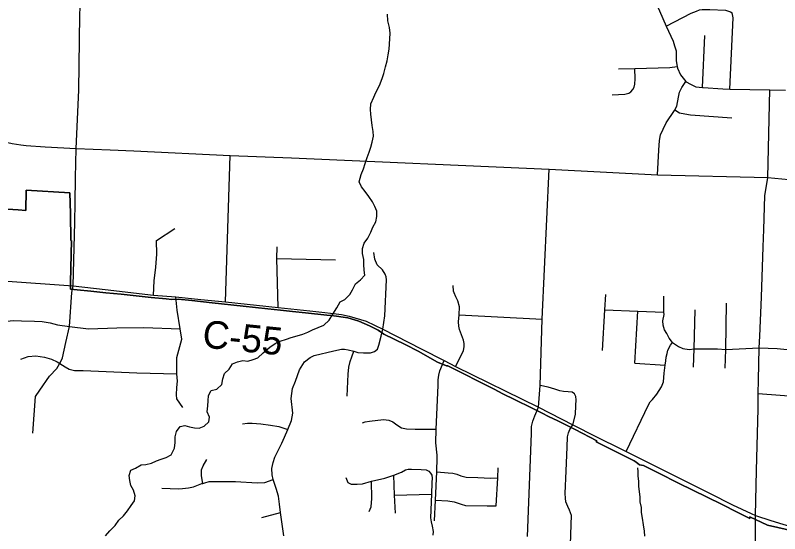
# Model space of a CAD drawing. Extents: x 114843 to 284848, y 317643 to 566895.
# Drawn here: x 179255 to 187560, y 420166 to 425802 of the extents above; entities that cross this region are included whole.
import ezdxf

# ---------------------------------------------------------------- set-up
doc = ezdxf.new("R2010")
doc.units = 0
for name, color, linetype in [('GM_X_City_Street', 7, 'Continuous'), ('GM_X_Corporation', 7, 'Continuous'), ('GM_X_County_Road', 7, 'Continuous'), ('GM_X_County_Road_Text', 7, 'Continuous'), ('GM_X_Minor_River', 7, 'Continuous'), ('GM_X_Township_Road', 7, 'Continuous')]:
    doc.layers.add(name, color=color, linetype=linetype)

msp = doc.modelspace()

# ---------------------------------------------------------------- linework, layer by layer
at = {"layer": 'GM_X_City_Street'}
for p, q in [((186721, 425016.3), (186745.8, 425582.4)), ((187430.9, 424036.7), (187453.2, 424989.8)), ((179911, 424034.2), (179916, 424353.6)), ((179884.6, 422859.6), (179901.7, 423554.4)), ((186974.9, 422170.3), (186983.6, 422672.4)), ((184078.8, 422544.6), (184980.3, 422498.9)), ((185984.7, 422021.9), (186017.8, 422587.2)), ((186632.4, 422174.7), (186642.4, 422600)), ((186622.4, 421976.7), (186632.4, 422174.7)), ((186966.1, 421964.9), (186974.9, 422170.3)), ((185984.7, 422021.9), (186316.7, 421998.2)), ((187327.5, 421689.4), (188124.9, 421627.9)), ((183375.5, 420585.6), (183777.1, 420595.5)), ((181933.9, 420342.6), (182135.5, 420396.2)), ((187297.5, 420263), (187297.3, 420316))]:
    msp.add_line(p, q, dxfattribs=at)
for points in [[(179916, 424353.6), (179947.5, 424987.7), (179957.8, 425802.7), (179970.1, 426156.1), (179984.9, 426579.3), (179988.8, 426689.2), (180007.7, 427010.1), (180035.9, 427509.6)], [(186193.5, 425994), (186325.9, 425684.3), (186401.3, 425522.1), (186418.7, 425469.8), (186434.1, 425415.5), (186434.8, 425307.3), (186446.8, 425243.5), (186449.9, 425226.9), (186481, 425154.4), (186539.9, 425082.7), (186544.1, 425077.5), (186591.8, 425053), (186649.5, 425024.3), (186721, 425016.3), (186729.3, 425015.4), (186941, 425001), (187018.9, 424999.3), (187453.2, 424989.8), (187621.3, 424986.1)], [(186325.9, 425684.3), (186598.7, 425824.6), (186654.9, 425848), (186689.1, 425859.7), (186719.1, 425865.3), (186801, 425864.4), (186970.9, 425856.6), (187026.6, 425839.9), (187044.5, 425827.7)], [(187018.9, 424999.3), (187053.9, 425775.5), (187044.5, 425827.7)], [(185739, 424938.1), (185879, 424944.6), (185921.1, 424954.1), (185943.2, 424969.9), (185963.5, 424995.8), (185977.8, 425021.7), (185986.2, 425053.7), (185990.8, 425109.7), (185986.1, 425224.3)], [(185810.2, 425219.9), (185986.1, 425224.3), (186366, 425233.9), (186446.8, 425243.5)], [(186231, 424067), (186247.8, 424335.2), (186253, 424439.3), (186263.7, 424501.4), (186292.4, 424565.2), (186327.1, 424631), (186418.6, 424766.2), (186422.4, 424773.3), (186443.1, 424812.1), (186462.3, 424912.1), (186472.9, 424966.1), (186495.5, 425018), (186539.9, 425082.7)], [(186422.4, 424773.3), (186472.3, 424739.6), (186530.1, 424728.9), (186592, 424718.2), (187041.4, 424687.2)], [(184941.2, 421542.7), (184957.5, 421778.6), (184980.3, 422498.9), (185054.3, 424128.6)], [(179901.7, 423554.4), (179906.8, 423762.8), (179911, 424034.2)], [(187326, 421578.2), (187327.5, 421689.4), (187329, 421835.2), (187336.9, 422186.8), (187343, 422311.9), (187361.6, 422738.3), (187379.3, 423286.2), (187385.8, 423472), (187397.9, 423839.3), (187430.9, 424036.7)], [(180755.5, 422759.1), (180762.6, 422914.1), (180782.1, 423064.1), (180791.3, 423205.8), (180790.2, 423353.6), (180990.4, 423482.3)], [(183249.7, 422390), (183270.9, 422534.8), (183289.4, 422927.1), (183283.6, 422957.9), (183273.2, 422988.4), (183246.3, 423033.2), (183186.6, 423089.9), (183159.7, 423148.9), (183151, 423222.4)], [(179446.8, 421259.7), (179474.3, 421656.7), (179523.8, 421727.1), (179628.7, 421880.1), (179706.1, 421962.8), (179735.8, 422011.1), (179738.5, 422016.4), (179769.3, 422077.5), (179806.2, 422246), (179844.6, 422420), (179870.8, 422788.6), (179884.6, 422859.6)], [(184024, 422784.7), (184016.3, 422804.4), (184012.2, 422866)], [(181075.3, 421539.1), (181010.7, 421630.9), (181008.5, 421674.9), (181012, 421755.1), (181017.5, 421825.3), (181011.6, 421905.3), (181011, 421913.4), (181010.1, 422059.7), (181010.3, 422082.5), (181064.8, 422282.1), (181045.5, 422394.8), (181013.3, 422594.7), (180998.9, 422740.4)], [(184038.1, 421982.7), (184099.7, 422104.5), (184124.5, 422158.8), (184133.6, 422196.1), (184132.4, 422232.5), (184126.5, 422269.8), (184102.8, 422328.4), (184082.8, 422387), (184075, 422422.4), (184071.9, 422468.1), (184078.8, 422544.6), (184080, 422634.2), (184064.7, 422696.6), (184041, 422741.2), (184024, 422784.7)], [(185636.3, 422156.5), (185661.1, 422601.6), (185670.4, 422767.9)], [(186394.9, 422245.7), (186360.7, 422291.6), (186332.4, 422341.5), (186308.2, 422383.4), (186293.9, 422433.4), (186291.6, 422479.5), (186303.1, 422549.7), (186302.9, 422575.7), (186301.8, 422750)], [(185661.1, 422601.6), (186017.8, 422587.2), (186302.9, 422575.7)], [(178908, 422121.8), (178897, 422276.1), (178908.8, 422312.2), (178952.4, 422366.6), (179000, 422411), (179063.7, 422451.5), (179113.6, 422467.9), (179163.5, 422478.2), (179235.3, 422484.7), (179323.3, 422479.3), (179465.1, 422478.2), (179547.1, 422472.8), (179635.1, 422457.3), (179713.1, 422437.8), (179844.6, 422420), (180052.1, 422393.9), (180359.9, 422404.3), (180651.3, 422408.4), (181045.5, 422394.8)], [(182934.8, 422149.1), (182976.6, 422137.9), (183036.9, 422133.9), (183114.1, 422132.7), (183159.3, 422145.4), (183190.1, 422174), (183205.8, 422214.1), (183230.8, 422315.4), (183249.7, 422390)], [(185893.4, 421060.9), (186133.5, 421566.7), (186151.3, 421598.9), (186179.1, 421625.1), (186226.7, 421681.5), (186274.1, 421764), (186297.8, 421816.2), (186305.2, 421910.5), (186316.7, 421998.2), (186323, 422046.8), (186328, 422084.9), (186337.8, 422125.1), (186345.5, 422163.2), (186375.2, 422215.5), (186394.9, 422245.7)], [(186394.9, 422245.7), (186459.2, 422202), (186507.2, 422178.3), (186575.2, 422168.8), (186632.4, 422174.7), (186657.1, 422177.3), (186884.8, 422174.8), (186974.9, 422170.3), (187336.9, 422186.8), (187531.4, 422179.6), (188117.9, 422121.9), (188187.7, 422119.3), (188647.4, 422098.2), (188707.6, 422094.2), (189221, 422059.9), (189592.7, 422038.3), (189706.6, 422029.1), (189800.6, 422009.7), (189902.7, 421980.3), (189990.7, 421968.8), (190080.6, 421963.4), (190436.5, 421946), (190442.3, 421945.7), (192221.7, 421914.1)], [(182253.8, 421636.7), (182266.7, 421745.5), (182300, 421825.7), (182341.3, 421948.4), (182396.6, 422034.5), (182457.2, 422081), (182501.6, 422102.1), (182717.6, 422155.2), (182798, 422171.2), (182830.8, 422171.4), (182872.6, 422165.5), (182934.8, 422149.1)], [(182861.1, 421661.5), (182871.8, 421899.4), (182878.3, 421977.5), (182893.9, 422039.7), (182913, 422089.5), (182934.8, 422149.1)], [(179313.9, 422062.4), (179395.6, 422093), (179479.5, 422099.6), (179573.5, 422084.2), (179649.5, 422064.7), (179709.6, 422035), (179738.5, 422016.4), (179795.9, 421979.5), (179842, 421953.7), (179898, 421942.1), (179991.9, 421940.7), (180577.4, 421916.5), (181011.6, 421905.3)], [(183836.9, 420993.2), (183836.9, 420998.3), (183837.5, 421021.2), (183823, 421155.7), (183828.6, 421303.2), (183851.3, 421776.2), (183851.2, 421838.4), (183857.8, 421890), (183867.7, 421936.7), (183913.5, 422049.9)], [(185312.5, 421351.2), (185339.9, 421462), (185344.6, 421559.7), (185349.6, 421621.6), (185343.9, 421657.4), (185330.7, 421685.5), (185303.5, 421704.8), (185263.4, 421709.6), (185212.3, 421710.7), (185171, 421721.2), (185116.6, 421737.1), (185044.8, 421760.4), (184957.5, 421778.6)], [(182174.4, 420144.3), (182135.5, 420396.2), (182126.1, 420486), (182113.1, 420575.8), (182089.6, 420658.5), (182057.1, 420755.3), (182046.2, 420804.6), (182043.9, 420875.1), (182055.8, 420940.4), (182076.5, 420997), (182149.5, 421149.1), (182179, 421214.6), (182215.4, 421299.5), (182255.3, 421396.7), (182268.8, 421477.9), (182253.8, 421636.7)], [(187297.3, 420316), (187297.3, 420365.5), (187306.6, 420854.1), (187325.2, 421522.7), (187326, 421578.2)], [(184821.6, 420136.2), (184862.9, 421254.6), (184862.4, 421330.6), (184879.3, 421391.4), (184898.4, 421448), (184941.2, 421542.7)], [(183027, 421373.2), (183055.2, 421382.3), (183104.2, 421390.1), (183257.1, 421407.6), (183312.2, 421402), (183356.9, 421381.5), (183398.7, 421350.6), (183449.5, 421318.3), (183504.6, 421305.3), (183601.2, 421301.6), (183828.6, 421303.2)], [(181723.1, 421359.4), (181779.4, 421366.8), (181830.5, 421369), (181922.3, 421359.1), (182028.2, 421345.7), (182120, 421332.3), (182215.4, 421299.5)], [(185232.4, 419084.2), (185218.1, 419120.2), (185215.6, 419206.3), (185222.5, 419376.7), (185274.9, 419748.8), (185285.3, 419937.7), (185296, 420265.7), (185296.3, 420362.8), (185288.6, 420391.9), (185277.6, 420421), (185256.8, 420461.8), (185237, 420513.5), (185233.4, 420554.4), (185230.9, 420605.1), (185240, 420848), (185251, 421105.9), (185255.6, 421219.3), (185263.9, 421264.6), (185280.9, 421300.4), (185312.5, 421351.2)], [(181292.5, 420713.7), (181277.7, 420797.1), (181277.5, 420833.1), (181279.3, 420861.2), (181295, 420905.4), (181336.6, 420973.8)], [(183810.4, 420307.2), (183820.8, 420529.7), (183836.7, 420838.4), (183836.9, 420993.2)], [(184480.6, 420468.4), (184496.4, 420773.1), (184499.6, 420883.3)], [(182845, 420778.7), (182869, 420722.3), (182904.5, 420706), (182970.5, 420704.1), (183027.2, 420706.9), (183126, 420735.9), (183270.9, 420770), (183367.4, 420802.5), (183450.9, 420836.2), (183494.4, 420858.9), (183522.7, 420866.2), (183561.6, 420867.6), (183666.6, 420866), (183717.4, 420860.5), (183747, 420847.7), (183767.2, 420824.3), (183780.3, 420802), (183784.1, 420769), (183782.1, 420722.9), (183777.1, 420595.5), (183766.6, 420340.1), (183771.7, 420296.6), (183783.2, 420246.8), (183793.7, 420189.8), (183791.8, 420148.7)], [(183386, 420390.9), (183375.5, 420585.6), (183367.4, 420802.5)], [(183836.7, 420838.4), (183959, 420829.3), (184009.1, 420825.7), (184051.2, 420813.9), (184095.5, 420794.2), (184153.7, 420782.6), (184282, 420775.5), (184416.3, 420770.5), (184496.4, 420773.1)], [(180849.1, 420660), (181026.9, 420655.1), (181072.9, 420657.5), (181138.7, 420663.9), (181192.6, 420676.3), (181280.3, 420710.9), (181292.5, 420713.7), (181316.2, 420719.2), (181360.1, 420733.5), (181473.9, 420734.3), (181647.7, 420733.4), (181881.6, 420721), (181965.5, 420721.5), (182057.1, 420755.3)], [(183100.1, 420407.7), (183121, 420457.4), (183129.8, 420547.2), (183126, 420735.9)], [(183820.8, 420529.7), (183953.2, 420522.7), (184023.4, 420511.2), (184099.7, 420487.7), (184147.9, 420474), (184382.4, 420469.7), (184480.6, 420468.4)], [(187398.5, 413040.9), (187385.8, 413719.7), (187384.5, 413783.9), (187371.3, 414763.9), (187366.5, 415072), (187359.2, 415493), (187344.8, 416526.8), (187336.3, 416856.7), (187332.3, 417167.4), (187324.5, 417415.6), (187322.6, 417797.6), (187319.8, 418181.3), (187312.4, 418604.9), (187309, 418975.4), (187300.5, 419415.6), (187300, 419485), (187292.9, 419864.3), (187297.7, 420162.2), (187297.5, 420263)]]:
    msp.add_lwpolyline(points, dxfattribs=at)
at = {"layer": 'GM_X_Corporation'}
for points in [[(179117.1, 423698), (179288.2, 423686.4), (179369.3, 423680.9), (179374, 423902.5), (179848.2, 423871.2), (179854.8, 423648), (179857.2, 423353.2), (179866.9, 423351.8), (179863, 423204.5), (179854.7, 422895.9), (179854.5, 422825.8), (179928.5, 422818), (180075.6, 422802.9), (180240.3, 422786.1), (180405.2, 422769.1), (180568.3, 422752.4), (180731.7, 422735.6), (180894, 422719), (180954.7, 422712.8), (181023.5, 422716.4), (181172.4, 422700.8), (181395.7, 422677.4), (181731.7, 422640.3), (181864.5, 422626.1), (181998.7, 422611.7), (182137, 422597), (182265.7, 422583.2), (182408.8, 422567.9), (182641, 422543.1), (182683, 422538.5), (182745, 422531.9), (182817.6, 422520.9), (182868.7, 422512.3), (182977.7, 422480.7), (182988.8, 422477.3), (183103.7, 422427.3), (183199.4, 422378.7), (183260.4, 422337.2), (183490, 422222.2), (183632.3, 422150.8), (183842.5, 422030.2), (183940.4, 421992.3), (183953.7, 421989.6), (184456.2, 421736), (184551.4, 421688), (184678.8, 421623.7), (184872.1, 421530.6), (184971.6, 421480.7), (185057.1, 421438.1), (185141.9, 421395.8), (185235.6, 421349.1), (185338.7, 421299.5), (185572.6, 421177.1), (185566, 421164.1), (185660.4, 421117.4), (185841.4, 421028), (185979.7, 420959.6), (185999.3, 420944.9), (186037.2, 420916.5), (186081, 420907.5), (186246.1, 420823.6), (186458.9, 420716.9), (186926, 420486.2), (187104.3, 420397), (187233.8, 420332.3), (187233.9, 420351.1), (187427.1, 420260.2), (187732.9, 420190)], [(187732.9, 420190), (187427.1, 420260.2), (187233.9, 420351.1), (187233.8, 420332.3), (187104.3, 420397), (186926, 420486.2), (186458.9, 420716.9), (186246.1, 420823.6), (186081, 420907.5), (186037.2, 420916.5), (185999.3, 420944.9), (185979.7, 420959.6), (185841.4, 421028), (185660.4, 421117.4), (185566, 421164.1), (185572.6, 421177.1), (185338.7, 421299.5), (185235.6, 421349.1), (185141.9, 421395.8), (185057.1, 421438.1), (184971.6, 421480.7), (184872.1, 421530.6), (184678.8, 421623.7), (184551.4, 421688), (184456.2, 421736), (183953.7, 421989.6), (183940.4, 421992.3), (183842.5, 422030.2), (183632.3, 422150.8), (183490, 422222.2), (183260.4, 422337.2), (183199.4, 422378.7), (183103.7, 422427.3), (182988.8, 422477.3), (182977.7, 422480.7), (182868.7, 422512.3), (182817.6, 422520.9), (182745, 422531.9), (182683, 422538.5), (182641, 422543.1), (182408.8, 422567.9), (182265.7, 422583.2), (182137, 422597), (181998.7, 422611.7), (181864.5, 422626.1), (181731.7, 422640.3), (181395.7, 422677.4), (181172.4, 422700.8), (181023.5, 422716.4), (180954.7, 422712.8), (180894, 422719), (180731.7, 422735.6), (180568.3, 422752.4), (180405.2, 422769.1), (180240.3, 422786.1), (180075.6, 422802.9), (179928.5, 422818), (179854.5, 422825.8), (179854.7, 422895.9), (179863, 423204.5), (179866.9, 423351.8), (179857.2, 423353.2), (179854.8, 423648), (179848.2, 423871.2), (179374, 423902.5), (179369.3, 423680.9), (179288.2, 423686.4), (179117.1, 423698)]]:
    msp.add_lwpolyline(points, dxfattribs=at)
at = {"layer": 'GM_X_County_Road'}
for points in [[(178968.4, 424518.1), (179030, 424474.7), (179084.7, 424449.8), (179141.4, 424427.8), (179220.4, 424407.9), (179315.9, 424392.1), (179375.2, 424387.5)], [(179375.2, 424387.5), (179580, 424371.6), (179916, 424353.6)], [(179916, 424353.6), (180285.2, 424340.6), (180541.7, 424328.5)], [(180541.7, 424328.5), (181588.5, 424279), (182257, 424250.7), (185054.3, 424128.6), (186231, 424067), (187430.9, 424036.7), (188342.4, 423951.5), (188599.9, 423977.7), (188663.3, 423976.3), (190084.2, 423914.4), (191527.3, 423865.2), (192859.6, 423793.1)], [(177262.2, 423043.9), (177574.3, 423024.2), (178403.4, 422966.6), (179884.6, 422859.6)], [(179884.6, 422859.6), (180231.7, 422821), (180755.5, 422759.1), (180998.9, 422740.4), (181269.4, 422713.2)], [(181269.4, 422713.2), (181540, 422686), (182112.8, 422626.2), (182456.1, 422589.3), (182616.8, 422571.8), (182742, 422556.8), (182797.9, 422548.3)], [(182797.9, 422548.3), (182884.1, 422531.1), (183065.5, 422478.3), (183249.7, 422390), (183664.7, 422177.4), (183913.5, 422049.9)], [(183913.5, 422049.9), (184038.1, 421982.7), (184941.2, 421542.7), (185312.5, 421351.2), (185560.9, 421223.6), (185848.4, 421082.9)], [(185848.4, 421082.9), (185893.4, 421060.9), (186261.6, 420874.8), (186797.9, 420608.7), (187045.6, 420481.3), (187249.8, 420387.4)], [(187249.8, 420387.4), (187297.3, 420365.5), (187464.2, 420309.9), (187593.7, 420269.7), (187679.6, 420244.9), (187798.4, 420218.7), (187931.7, 420197.8), (188161.8, 420174.5), (188615.2, 420153.6), (189865.4, 420115.6), (191104.6, 420069.8), (192141.8, 420034.5), (192713.2, 420041.7), (193403.2, 420003.7), (193581, 419982.9)]]:
    msp.add_lwpolyline(points, dxfattribs=at)
at = {"layer": 'GM_X_Minor_River'}
for points in [[(183037, 424132.4), (183055.3, 424190.4), (183077.8, 424254.5), (183100.2, 424312.5), (183118.5, 424366.5), (183132.9, 424422.6), (183145.3, 424488.7), (183141.6, 424538.9), (183132.1, 424603.2), (183124.4, 424663.5), (183116.8, 424725.7), (183113.2, 424775.9), (183119.6, 424840.1), (183152, 424912.1), (183172.4, 424964.1), (183212.9, 425038), (183241.4, 425114.1), (183257.8, 425170.1), (183276.2, 425242.2), (183294.7, 425306.3), (183305.1, 425372.4), (183315.5, 425434.5), (183324.2, 425544.8), (183326.6, 425609), (183319, 425669.3), (183301.5, 425741.7), (183299.9, 425813.9)], [(180235.5, 420142.6), (180281.9, 420196.4), (180340.3, 420254.2), (180380.7, 420312), (180431, 420359.8), (180473.4, 420415.7), (180513.8, 420471.5), (180550.2, 420525.4), (180558.5, 420579.6), (180540.9, 420637.9), (180511.2, 420690.3), (180499.5, 420744.5), (180491.9, 420800.8), (180512.3, 420856.8), (180562.4, 420878.5), (180622.7, 420916.2), (180672.8, 420917.8), (180734.9, 420933.4), (180789.1, 420959), (180839.3, 420976.7), (180893.4, 420996.4), (180949.6, 421024), (180984.1, 421096), (180990.5, 421156.2), (180992.9, 421218.3), (181007.3, 421276.4), (181045.7, 421332.3), (181095.8, 421344), (181149.7, 421329.5), (181201.7, 421317.1), (181253.7, 421312.7), (181305.9, 421336.3), (181358.2, 421384.1), (181366.5, 421434.2), (181338.9, 421492.6), (181347.3, 421556.8), (181351.7, 421610.9), (181356, 421669.1), (181384.4, 421723), (181446.5, 421736.6), (181498.9, 421788.3), (181511.3, 421848.5), (181527.7, 421906.5), (181578, 421954.3), (181614.4, 422014.2), (181668.6, 422035.9), (181728.7, 422049.5), (181782.7, 422043), (181840.9, 422058.7), (181891, 422078.3), (181949.4, 422134.1), (182021.9, 422193.7), (182080.1, 422235.4), (182134.3, 422259.1), (182200.5, 422282.6), (182252.7, 422298.3), (182318.8, 422317.9), (182379, 422335.5), (182433.2, 422357.1), (182485.4, 422382.8), (182545.6, 422406.4), (182605.8, 422434), (182664.1, 422485.8), (182704.6, 422553.7), (182747.1, 422621.6), (182785.5, 422685.5), (182835.7, 422713.2), (182888.1, 422765), (182920.5, 422818.9), (182950.9, 422880.9), (183007.2, 422924.6), (183053.6, 422978.4), (183045.9, 423030.7), (183040.3, 423092.9), (183040.6, 423147.1), (183029.1, 423213.4), (183027.4, 423265.6), (183045.8, 423323.6), (183084.1, 423377.5), (183116.6, 423443.5), (183139, 423499.5), (183173.3, 423555.4), (183181.7, 423615.6), (183182.1, 423671.7), (183160.4, 423722.1), (183134.7, 423772.4), (183095.1, 423830.9), (183057.4, 423885.4), (183017.7, 423935.9), (182990, 423990.3), (183012.5, 424070.4), (183037, 424132.4)], [(186093.3, 420138), (186089.7, 420194.2), (186080.1, 420262.5), (186070.6, 420334.8), (186059, 420397.1), (186059.3, 420451.3), (186045.7, 420513.6), (186044, 420565.8), (186036.4, 420622), (186030.8, 420682.2), (186031.1, 420738.4), (186021.5, 420790.7), (186021.8, 420840.8), (186020, 420880.9)]]:
    msp.add_lwpolyline(points, dxfattribs=at)
at = {"layer": 'GM_X_Township_Road'}
for p, q in [((181540, 422686), (181588.5, 424279)), ((182096.4, 423159), (182735.1, 423143.8))]:
    msp.add_line(p, q, dxfattribs=at)
msp.add_lwpolyline([(182112.8, 422626.2), (182104.6, 422892.6), (182096.4, 423159), (182099.7, 423285.3)], dxfattribs=at)

# ---------------------------------------------------------------- texts
at = {"layer": 'GM_X_County_Road_Text'}
msp.add_text('C-55', height=300.01, rotation=354.22372, dxfattribs=at).set_placement((181279.1, 422192.2))

doc.saveas('drawing.dxf')
